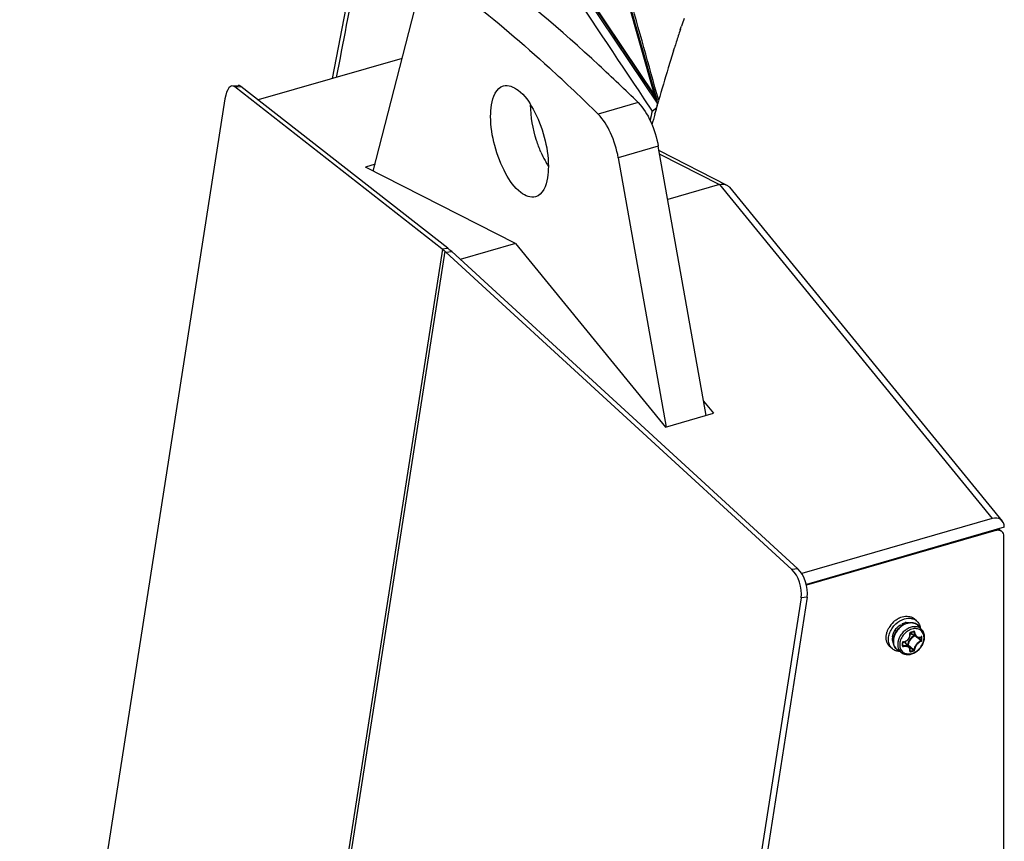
# Model space of a CAD drawing. Header units: millimetres. Extents: x 0 to 420, y 0 to 297.
# Tile 414 of 514: x 303 to 324, y 200 to 218. Entities that reach past the tile are written whole.
import ezdxf

# ---------------------------------------------------------------- set-up
doc = ezdxf.new("R2010")
doc.units = ezdxf.units.MM
doc.header["$LTSCALE"] = 23.1
doc.layers.get('0').update_dxf_attribs({"linetype": 'CONTINUOUS'})

msp = doc.modelspace()

# ---------------------------------------------------------------- linework, layer by layer
at = {"color": 7, "linetype": 'Continuous'}
for p, q in [((316.7187, 215.9412), (314.2016, 224.8302)), ((311.3573, 223.933), (316.7187, 215.9412)), ((311.3782, 223.8265), (316.7802, 215.7576)), ((309.7354, 216.3111), (310.6287, 220.9508)), ((310.6213, 214.3086), (311.6472, 218.3022)), ((317.271, 217.3705), (317.2963, 217.4476)), ((317.2714, 217.3705), (317.2828, 217.4065)), ((317.2828, 217.4065), (317.2966, 217.4476)), ((315.8449, 217.1547), (315.8449, 217.2158)), ((317.124, 216.9112), (317.1448, 216.9773)), ((317.1254, 216.9111), (317.1464, 216.9772)), ((311.2479, 216.7477), (308.1301, 215.8477)), ((307.5623, 216.1511), (307.6918, 216.1632)), ((307.6236, 216.1302), (307.7531, 216.1423)), ((312.105, 212.6276), (307.6236, 216.1302)), ((312.2346, 212.6397), (307.7531, 216.1423)), ((307.4094, 215.8745), (302.963, 187.4114)), ((316.4825, 215.8726), (316.6585, 215.6087)), ((316.7187, 215.9412), (316.7684, 215.8392)), ((316.7706, 215.7287), (316.8012, 215.8359)), ((316.7721, 215.7286), (316.8021, 215.8358)), ((316.3585, 215.7899), (315.4925, 215.5399)), ((316.6585, 215.6087), (316.7597, 215.6845)), ((316.7187, 215.5439), (316.7219, 215.5555)), ((316.7204, 215.5439), (316.7236, 215.5554)), ((316.7942, 214.8447), (315.9282, 214.5947)), ((317.8298, 209.0198), (316.7942, 214.8447)), ((316.8107, 214.7523), (318.2778, 214.0052)), ((315.9282, 214.5947), (316.964, 208.7684)), ((316.8246, 214.6738), (318.1178, 214.0153)), ((310.659, 214.4553), (310.4511, 214.3953)), ((313.7011, 212.7403), (310.4511, 214.3953)), ((318.1178, 214.0153), (316.9991, 213.6924)), ((318.1178, 214.0153), (324.0278, 206.7884)), ((318.3331, 213.9607), (324.2431, 206.7338)), ((312.1166, 212.6175), (308.226, 187.7123)), ((312.105, 212.6276), (312.2346, 212.6397)), ((313.7011, 212.7403), (312.5063, 212.3954)), ((313.7011, 212.7403), (316.9511, 208.7661)), ((312.1687, 212.5727), (308.2781, 187.6671)), ((312.1906, 212.5539), (312.3201, 212.5661)), ((312.1906, 212.5539), (319.6852, 205.685)), ((312.3201, 212.5661), (319.8148, 205.6972)), ((317.7747, 209.3298), (317.9903, 209.0661)), ((316.9511, 208.7661), (317.9903, 209.0661)), ((324.0278, 206.7884), (319.8994, 205.5966)), ((324.2877, 206.5981), (320.0009, 205.3607)), ((324.1045, 206.5269), (320.0048, 205.3435)), ((324.0886, 206.5407), (324.1045, 206.5269)), ((324.1677, 206.5635), (324.2354, 206.5049)), ((324.2777, 172.5103), (324.2777, 206.4037)), ((319.8148, 205.6972), (319.6852, 205.685)), ((319.886, 205.07), (315.4403, 176.6114)), ((320.0155, 205.0821), (315.5704, 176.6277)), ((320.0155, 205.0821), (319.886, 205.07)), ((322.0945, 204.4842), (322.0684, 204.5068)), ((322.3872, 204.5721), (322.3372, 204.6154)), ((322.064, 204.4644), (322.0365, 204.4882)), ((322.0365, 204.4882), (322.0755, 204.4722)), ((322.3847, 204.2261), (322.2595, 204.3037)), ((322.32, 204.3383), (322.3317, 204.332)), ((322.3243, 204.3397), (322.3235, 204.3394)), ((322.5044, 204.3809), (322.4326, 204.4619)), ((322.0876, 204.0915), (322.0875, 204.1018)), ((322.0877, 204.0784), (322.0876, 204.0915)), ((322.0877, 204.0646), (322.0877, 204.0784)), ((322.2295, 203.9988), (322.135, 204.1112)), ((322.3777, 204.2304), (322.3838, 204.2252)), ((322.4195, 204.2133), (322.4337, 204.2014)), ((322.4828, 204.2236), (322.4895, 204.22)), ((321.8635, 203.9674), (321.8135, 204.0107)), ((322.0695, 203.8787), (321.979, 203.9382)), ((322.0876, 204.0517), (322.0877, 204.0646)), ((322.0876, 204.0428), (322.0972, 204.0298)), ((322.0876, 204.0428), (322.091, 204.0381)), ((322.1944, 204.0521), (322.1866, 204.0498)), ((322.1989, 204.0396), (322.1959, 204.0387)), ((322.2484, 203.919), (322.2485, 203.9196)), ((322.2485, 203.9186), (322.2484, 203.919)), ((322.2494, 203.9256), (322.255, 203.9178))]:
    msp.add_line(p, q, dxfattribs=at)
at = {"color": 3, "linetype": 'Continuous'}
for p, q in [((316.7684, 215.8392), (314.2526, 224.7237)), ((311.407, 223.831), (316.7684, 215.8392))]:
    msp.add_line(p, q, dxfattribs=at)
at = {"color": 7, "linetype": 'Continuous'}
for points in [[(322.0986, 204.1131), (322.1105, 204.115), (322.1256, 204.1187), (322.1402, 204.1238), (322.1544, 204.1303), (322.168, 204.1379), (322.1809, 204.1468), (322.1929, 204.1568), (322.204, 204.1678), (322.2142, 204.1797), (322.2232, 204.1925), (322.231, 204.2059), (322.2376, 204.2199), (322.2428, 204.2344), (322.2467, 204.2493), (322.2492, 204.2643), (322.2503, 204.2795), (322.2499, 204.2946), (322.2485, 204.3073)], [(322.2485, 204.3073), (322.2485, 204.3088), (322.2487, 204.3104), (322.2491, 204.312), (322.2497, 204.3135), (322.2505, 204.315), (322.2515, 204.3164), (322.2527, 204.3176), (322.2539, 204.3186), (322.2552, 204.3194), (322.2565, 204.32), (322.2571, 204.3202)], [(322.2571, 204.3202), (322.2663, 204.3227), (322.2784, 204.3261), (322.2905, 204.3295), (322.3025, 204.333), (322.3144, 204.3366), (322.3235, 204.3394)], [(322.3235, 204.3394), (322.3241, 204.3395), (322.3251, 204.3396), (322.326, 204.3396), (322.3268, 204.3393), (322.3271, 204.3392)], [(322.0875, 204.1018), (322.0876, 204.1031), (322.088, 204.1047), (322.0887, 204.1063), (322.0897, 204.1079), (322.091, 204.1093), (322.0925, 204.1106), (322.0942, 204.1116), (322.0959, 204.1124), (322.0976, 204.1129), (322.0986, 204.1131)], [(322.3846, 204.2261), (322.3912, 204.2224), (322.4008, 204.2181), (322.4109, 204.2149), (322.4214, 204.2129), (322.4322, 204.2121), (322.4433, 204.2125), (322.4545, 204.2141), (322.4657, 204.2169), (322.4769, 204.2209), (322.4855, 204.2248)], [(322.4855, 204.2248), (322.4863, 204.2251), (322.4869, 204.2253), (322.4872, 204.2253)], [(322.0875, 204.0354), (322.0875, 204.0388), (322.0876, 204.0517)], [(322.0881, 204.0331), (322.0878, 204.0336), (322.0876, 204.0343), (322.0875, 204.0351), (322.0875, 204.0354)], [(322.2485, 203.9196), (322.2498, 203.9284), (322.2503, 203.9399), (322.2497, 203.9511), (322.2478, 203.962), (322.2447, 203.9724), (322.2405, 203.9822), (322.2351, 203.9913), (322.2294, 203.9988)]]:
    msp.add_lwpolyline(points, dxfattribs=at)
at = {"color": 3, "linetype": 'Continuous'}
msp.add_arc((-1819.6493, -379.1667), 2217.7585, 15.5625457, 15.6859524, dxfattribs=at)
at = {"color": 7, "linetype": 'Continuous'}
for centre, radius, start, end in [((359.7424, 203.517), 44.6737, 161.60707, 161.83048), ((359.5232, 203.5887), 44.443, 161.93466, 162.30054), ((359.3782, 203.635), 44.2908, 162.30065, 162.46781), ((359.1438, 203.7086), 44.0451, 162.55736, 163.05771), ((289.1008, 188.7481), 37.6074, 45.43103, 47.65155), ((358.7262, 203.8352), 43.6088, 163.05692, 164.02669), ((370.1229, 204.4119), 54.6243, 168.17178, 168.39382), ((358.2994, 203.9579), 43.1647, 164.17527, 164.41409), ((358.1329, 204.0042), 42.9919, 164.43004, 164.74839), ((316.4834, 215.6794), 2.4286, 203.2498, 208.06818), ((316.1499, 215.5025), 2.0511, 208.09032, 212.05689), ((322.2467, 204.1645), 0.5268, 133.23466, 151.14273), ((322.2442, 204.1681), 0.5225, 129.69427, 133.29593), ((322.2024, 204.2644), 0.2761, 99.13236, 105.26751), ((322.314, 204.3918), 0.1036, 231.02796, 232.4183), ((322.3146, 204.3925), 0.1045, 232.42719, 238.20278), ((321.7111, 206.3502), 2.0958, 285.1573, 287.05436), ((322.2857, 204.3319), 0.1962, 50.21099, 52.55698), ((322.2859, 204.3321), 0.1958, 47.22734, 50.21044), ((322.2852, 204.3314), 0.1969, 41.53016, 47.2187), ((322.1418, 204.1943), 0.2763, 172.94311, 179.02067), ((319.8237, 204.0635), 2.2571, 0.00371, 0.85699), ((322.1036, 204.0965), 0.0224, 97.07501, 105.67199), ((322.055, 204.044), 0.1045, 40.01139, 46.15737), ((313.2816, 193.4856), 14.078, 49.48381, 49.71745), ((314.3331, 194.7148), 12.4604, 49.15596, 49.48764), ((313.8234, 194.005), 13.3455, 49.50625, 49.82093), ((322.4305, 204.3452), 0.1281, 294.56944, 296.3793), ((320.9452, 204.1866), 1.5447, 0.00466, 1.24001), ((321.0134, 204.1866), 1.4765, 358.73166, 0.00478), ((320.947, 204.1858), 1.5576, 0.00435, 1.23968), ((321.0158, 204.1858), 1.4888, 358.73194, 0.00505), ((319.936, 204.0635), 2.1448, 359.12081, 0.00362), ((322.0847, 204.0355), 0.00278, 350.98932, 359.09365), ((331.3149, 214.7609), 14.0729, 229.62633, 229.94629), ((330.798, 214.2486), 13.3342, 229.8909, 230.24479), ((322.2511, 203.9209), 0.00339, 216.40821, 219.64724), ((321.8727, 205.3662), 1.498, 284.78581, 287.41773), ((329.9071, 213.0859), 11.8849, 229.94478, 230.3357), ((321.8721, 205.3697), 1.5163, 284.78809, 287.41019), ((329.5279, 212.7214), 11.348, 230.24369, 230.64376)]:
    msp.add_arc(centre, radius, start, end, dxfattribs=at)
for centre, major_axis, ratio, start_param, end_param in [((307.5845, 215.651), (-0.0182, 0.5004), 0.3749329, -0.3057082, 1.0941374), ((307.714, 215.6631), (-0.0182, 0.5004), 0.3749329, -0.3057082, 0.0214317), ((312.0659, 212.1483), (-0.0182, 0.5004), 0.3749329, -0.3688847, -0.3057082), ((312.1954, 212.1605), (-0.0182, 0.5004), 0.3749329, -0.4211592, -0.3057082), ((312.0664, 212.1484), (-0.1252, 0.4879), 0.6310799, -0.769123, -0.699156), ((312.1959, 212.1605), (-0.1252, 0.4879), 0.6310799, -0.769123, -0.6469093), ((324.0278, 206.5231), (0.19, 0.2358), 0.7516566, 5.5324217, 7.1032181), ((319.561, 205.2795), (-0.1252, 0.4879), 0.6310799, -2.1689686, -0.769123), ((319.6905, 205.2916), (-0.1252, 0.4879), 0.6310799, -2.1689686, -0.769123)]:
    msp.add_ellipse(centre, major_axis=major_axis, ratio=ratio, start_param=start_param, end_param=end_param, dxfattribs=at)
for points in [[(310.6905, 220.8486), (310.4, 219.3442), (310.1099, 217.8398), (309.8197, 216.3354)], [(314.6613, 218.6027), (315.2686, 217.6928), (315.8756, 216.7828), (316.4825, 215.8726)], [(318.2778, 214.0052), (318.2989, 213.9945), (318.3182, 213.979), (318.3331, 213.9607)], [(322.2484, 203.9187), (322.2489, 203.9182), (322.2495, 203.9178), (322.2501, 203.9176)]]:
    msp.add_open_spline(points, degree=3, dxfattribs=at)
for points, knots in [([(316.3585, 215.7899), (316.0787, 216.0653), (314.9913, 217.1044), (313.8392, 218.0771), (312.949, 218.7426)], [0, 0, 0, 0, 0.2610217, 1, 1, 1, 1]), ([(312.083, 218.4926), (312.2807, 218.3448), (313.0884, 217.7241), (313.864, 217.062), (314.4346, 216.5423)], [0, 0, 0, 0, 0.242339, 1, 1, 1, 1]), ([(313.1627, 215.4932), (313.1627, 215.5757), (313.1738, 215.8085), (313.2847, 216.1074), (313.4407, 216.1528)], [0, 0, 0, 0, 0.3366427, 1, 1, 1, 1]), ([(313.4407, 216.1528), (313.5463, 216.1836), (313.847, 216.0421), (314.119, 215.6225), (314.3466, 215.0555), (314.4127, 214.6239), (314.4127, 214.4107)], [0, 0, 0, 0, 0.153843, 0.3971852, 0.7017636, 1, 1, 1, 1]), ([(314.252, 214.7207), (314.2165, 214.803), (314.0948, 215.1311), (314.0287, 215.4827), (314.0287, 215.7432)], [0, 0, 0, 0, 0.2558225, 1, 1, 1, 1]), ([(316.3585, 215.7899), (316.4732, 215.677), (316.6564, 215.3679), (316.7611, 215.0312), (316.7942, 214.8447)], [0, 0, 0, 0, 0.4594377, 1, 1, 1, 1]), ([(314.1348, 213.7511), (314.0291, 213.7204), (313.7284, 213.8618), (313.4564, 214.2815), (313.2288, 214.8484), (313.1627, 215.28), (313.1627, 215.4932)], [0, 0, 0, 0, 0.153843, 0.3971852, 0.7017636, 1, 1, 1, 1]), ([(315.9282, 214.5947), (315.8951, 214.7812), (315.7904, 215.1179), (315.6072, 215.427), (315.4925, 215.5399)], [0, 0, 0, 0, 0.5405623, 1, 1, 1, 1]), ([(314.4127, 214.4107), (314.4127, 214.3282), (314.4017, 214.0955), (314.2908, 213.7966), (314.1348, 213.7511)], [0, 0, 0, 0, 0.3366427, 1, 1, 1, 1]), ([(318.1178, 214.0153), (318.1452, 214.0232), (318.2002, 214.0307), (318.2547, 214.017), (318.2778, 214.0052)], [0, 0, 0, 0, 0.5230482, 1, 1, 1, 1]), ([(312.1687, 212.5727), (312.1635, 212.5769), (312.1458, 212.5914), (312.1283, 212.6063), (312.1166, 212.6175)], [0, 0, 0, 0, 0.2923603, 1, 1, 1, 1]), ([(312.2555, 212.6199), (312.2572, 212.6181), (312.2652, 212.6099), (312.2743, 212.6028), (312.2816, 212.5975)], [0, 0, 0, 0, 0.2129253, 1, 1, 1, 1]), ([(324.2354, 206.5049), (324.219, 206.5191), (324.1747, 206.5385), (324.1276, 206.5336), (324.1045, 206.5269)], [0, 0, 0, 0, 0.4735391, 1, 1, 1, 1]), ([(324.2777, 206.4037), (324.2777, 206.4232), (324.2713, 206.4612), (324.249, 206.4931), (324.2354, 206.5049)], [0, 0, 0, 0, 0.5199983, 1, 1, 1, 1]), ([(321.8635, 203.9674), (321.8418, 203.9862), (321.8045, 204.034), (321.7772, 204.1235), (321.7784, 204.2234), (321.8071, 204.326), (321.8607, 204.424), (321.9575, 204.5359), (322.056, 204.5961), (322.1254, 204.6162)], [0, 0, 0, 0, 0.1043962, 0.214712, 0.3343273, 0.4633026, 0.598992, 0.7371022, 1, 1, 1, 1]), ([(321.9105, 204.5701), (321.9174, 204.5759), (321.9454, 204.5978), (321.9756, 204.6169), (321.9992, 204.629)], [0, 0, 0, 0, 0.2538396, 1, 1, 1, 1]), ([(321.9992, 204.629), (322.0054, 204.6322), (322.03, 204.6441), (322.0558, 204.6538), (322.0754, 204.6595)], [0, 0, 0, 0, 0.2550128, 1, 1, 1, 1]), ([(322.0684, 204.5068), (322.0734, 204.5094), (322.0932, 204.5189), (322.1139, 204.5265), (322.1297, 204.5308)], [0, 0, 0, 0, 0.2552422, 1, 1, 1, 1]), ([(322.0754, 204.6595), (322.1216, 204.6728), (322.1948, 204.6799), (322.2836, 204.6534), (322.321, 204.6295), (322.3372, 204.6154)], [0, 0, 0, 0, 0.5240891, 0.7659651, 1, 1, 1, 1]), ([(322.0945, 204.4842), (322.1029, 204.4891), (322.1362, 204.5071), (322.1722, 204.5201), (322.1996, 204.5263)], [0, 0, 0, 0, 0.2571323, 1, 1, 1, 1]), ([(322.2056, 204.5235), (322.1966, 204.5214), (322.1594, 204.5114), (322.1241, 204.4952), (322.099, 204.4804)], [0, 0, 0, 0, 0.2422437, 1, 1, 1, 1]), ([(322.1254, 204.6162), (322.1716, 204.6295), (322.2448, 204.6366), (322.3336, 204.6101), (322.371, 204.5862), (322.3872, 204.5721)], [0, 0, 0, 0, 0.5240891, 0.7659651, 1, 1, 1, 1]), ([(322.1585, 204.537), (322.1666, 204.5383), (322.1974, 204.5418), (322.2292, 204.5392), (322.2514, 204.5333)], [0, 0, 0, 0, 0.2609042, 1, 1, 1, 1]), ([(322.1996, 204.5263), (322.2215, 204.5312), (322.2654, 204.5363), (322.3298, 204.528), (322.3876, 204.5035), (322.4192, 204.477), (322.4326, 204.4619)], [0, 0, 0, 0, 0.2662941, 0.5187749, 0.7613087, 1, 1, 1, 1]), ([(322.405, 204.4876), (322.392, 204.4976), (322.3629, 204.5145), (322.2958, 204.5342), (322.2409, 204.5314), (322.2056, 204.5235)], [0, 0, 0, 0, 0.2356681, 0.4787302, 1, 1, 1, 1]), ([(322.3872, 204.5721), (322.4084, 204.5538), (322.4448, 204.5075), (322.4627, 204.4517), (322.4675, 204.4226)], [0, 0, 0, 0, 0.4868108, 1, 1, 1, 1]), ([(321.7301, 204.242), (321.7308, 204.2503), (321.7347, 204.2841), (321.7429, 204.3174), (321.7512, 204.3418)], [0, 0, 0, 0, 0.2436935, 1, 1, 1, 1]), ([(321.7512, 204.3418), (321.7535, 204.3483), (321.7631, 204.3747), (321.7752, 204.4002), (321.7853, 204.4188)], [0, 0, 0, 0, 0.2466545, 1, 1, 1, 1]), ([(321.8676, 204.2282), (321.8739, 204.2795), (321.9147, 204.3814), (321.9913, 204.4587), (322.0365, 204.4882)], [0, 0, 0, 0, 0.489346, 1, 1, 1, 1]), ([(321.8811, 204.1357), (321.8811, 204.2042), (321.9168, 204.3102), (322.0052, 204.4208), (322.0634, 204.466), (322.0945, 204.4842)], [0, 0, 0, 0, 0.4849935, 0.7442061, 1, 1, 1, 1]), ([(322.099, 204.4804), (322.0677, 204.4619), (322.0093, 204.4161), (321.9207, 204.3049), (321.8848, 204.1985), (321.8848, 204.13)], [0, 0, 0, 0, 0.2564494, 0.516507, 1, 1, 1, 1]), ([(322.5044, 204.3809), (322.4869, 204.4005), (322.4419, 204.4335), (322.3579, 204.4519), (322.2668, 204.4395), (322.177, 204.399), (322.0962, 204.3345), (322.0128, 204.2284), (321.9791, 204.1276), (321.9791, 204.0626)], [0, 0, 0, 0, 0.1046456, 0.2144563, 0.334319, 0.4646472, 0.602133, 0.7413363, 1, 1, 1, 1]), ([(322.5491, 204.2068), (322.5491, 204.2392), (322.5399, 204.2879), (322.5064, 204.3413), (322.473, 204.3725), (322.4322, 204.394), (322.369, 204.4092), (322.2802, 204.3992), (322.1799, 204.3485), (322.0954, 204.2671), (322.0379, 204.1663), (322.0225, 204.0909), (322.0225, 204.0548)], [0, 0, 0, 0, 0.1160607, 0.1705313, 0.2240165, 0.2780772, 0.3341495, 0.4551614, 0.5892547, 0.7306756, 0.8703728, 1, 1, 1, 1]), ([(322.1008, 204.1188), (322.1219, 204.1213), (322.1639, 204.1357), (322.2136, 204.1793), (322.2434, 204.2379), (322.2463, 204.2816), (322.2431, 204.3021)], [0, 0, 0, 0, 0.248621, 0.5039092, 0.7568649, 1, 1, 1, 1]), ([(322.2591, 204.3273), (322.254, 204.3259), (322.2449, 204.3186), (322.2423, 204.3074), (322.2431, 204.3021)], [0, 0, 0, 0, 0.4975018, 1, 1, 1, 1]), ([(322.2431, 204.3023), (322.2446, 204.3028), (322.2467, 204.3036), (322.2487, 204.3058), (322.2485, 204.3066)], [0, 0, 0, 0, 0.6366992, 1, 1, 1, 1]), ([(322.2493, 204.2995), (322.2524, 204.2975), (322.2657, 204.2902), (322.2804, 204.2856), (322.2916, 204.2836)], [0, 0, 0, 0, 0.2456572, 1, 1, 1, 1]), ([(322.2591, 204.3273), (322.2593, 204.3257), (322.2594, 204.3232), (322.258, 204.3204), (322.2571, 204.3202)], [0, 0, 0, 0, 0.6274613, 1, 1, 1, 1]), ([(322.3258, 204.3465), (322.3259, 204.3458), (322.326, 204.3435), (322.3255, 204.3407), (322.3243, 204.3397)], [0, 0, 0, 0, 0.3178214, 1, 1, 1, 1]), ([(322.3451, 204.3316), (322.3449, 204.3363), (322.3418, 204.3439), (322.3328, 204.3476), (322.328, 204.3472), (322.3258, 204.3465)], [0, 0, 0, 0, 0.5062739, 0.7476301, 1, 1, 1, 1]), ([(322.3317, 204.332), (322.3316, 204.3328), (322.3311, 204.3356), (322.329, 204.3382), (322.3271, 204.3392)], [0, 0, 0, 0, 0.2647396, 1, 1, 1, 1]), ([(322.3317, 204.332), (322.3326, 204.3104), (322.3395, 204.2783), (322.362, 204.2438), (322.3767, 204.231), (322.3846, 204.2261)], [0, 0, 0, 0, 0.5308597, 0.7721202, 1, 1, 1, 1]), ([(322.3451, 204.3318), (322.3428, 204.3312), (322.3383, 204.3308), (322.3337, 204.3312), (322.3317, 204.332)], [0, 0, 0, 0, 0.5357866, 1, 1, 1, 1]), ([(322.3451, 204.3316), (322.3461, 204.3123), (322.3535, 204.2759), (322.381, 204.2387), (322.4104, 204.2227), (322.4429, 204.2159), (322.4685, 204.2216), (322.4838, 204.2286)], [0, 0, 0, 0, 0.2788314, 0.5245449, 0.6404177, 0.7560754, 1, 1, 1, 1]), ([(322.561, 204.221), (322.561, 204.2505), (322.5523, 204.3085), (322.5229, 204.3599), (322.5044, 204.3809)], [0, 0, 0, 0, 0.5121723, 1, 1, 1, 1]), ([(321.8135, 204.0107), (321.7984, 204.0238), (321.7712, 204.0546), (321.7331, 204.1309), (321.7266, 204.198), (321.7301, 204.242)], [0, 0, 0, 0, 0.2357301, 0.4783379, 1, 1, 1, 1]), ([(321.8824, 204.1077), (321.8794, 204.1146), (321.8689, 204.1439), (321.8652, 204.1754), (321.8656, 204.199)], [0, 0, 0, 0, 0.2409599, 1, 1, 1, 1]), ([(321.979, 203.9382), (321.9637, 203.9483), (321.9353, 203.973), (321.8929, 204.0372), (321.8811, 204.0966), (321.8811, 204.1357)], [0, 0, 0, 0, 0.2414081, 0.4858196, 1, 1, 1, 1]), ([(321.8848, 204.13), (321.8848, 204.0917), (321.896, 204.034), (321.937, 203.9717), (321.9643, 203.9479), (321.979, 203.9382)], [0, 0, 0, 0, 0.5179815, 0.7609117, 1, 1, 1, 1]), ([(322.0225, 204.0548), (322.0225, 204.0225), (322.0316, 203.9737), (322.0651, 203.9203), (322.0985, 203.8892), (322.1393, 203.8676), (322.2025, 203.8525), (322.2914, 203.8624), (322.3916, 203.9131), (322.4762, 203.9946), (322.5336, 204.0953), (322.5491, 204.1707), (322.5491, 204.2068)], [0, 0, 0, 0, 0.1160607, 0.1705313, 0.2240165, 0.2780772, 0.3341495, 0.4551614, 0.5892547, 0.7306756, 0.8703728, 1, 1, 1, 1]), ([(322.0695, 203.8787), (322.0914, 203.8644), (322.1421, 203.8435), (322.2258, 203.8401), (322.3108, 203.8621), (322.3912, 203.9065), (322.4614, 203.9698), (322.5331, 204.0697), (322.561, 204.1616), (322.561, 204.221)], [0, 0, 0, 0, 0.1109901, 0.226939, 0.3499004, 0.4795692, 0.6134041, 0.7475358, 1, 1, 1, 1]), ([(322.0976, 204.1181), (322.0929, 204.1168), (322.0844, 204.1113), (322.0805, 204.1018), (322.0806, 204.0972)], [0, 0, 0, 0, 0.5153786, 1, 1, 1, 1]), ([(322.0806, 204.0972), (322.0815, 204.0974), (322.0841, 204.098), (322.0875, 204.1), (322.0875, 204.1018)], [0, 0, 0, 0, 0.3377984, 1, 1, 1, 1]), ([(322.1007, 204.1187), (322.1006, 204.1174), (322.1005, 204.1154), (322.0993, 204.1132), (322.0986, 204.1131)], [0, 0, 0, 0, 0.6537062, 1, 1, 1, 1]), ([(322.1595, 204.0821), (322.1583, 204.0859), (322.1528, 204.1005), (322.1445, 204.114), (322.137, 204.1228)], [0, 0, 0, 0, 0.2564861, 1, 1, 1, 1]), ([(322.3409, 204.2533), (322.3006, 204.2363), (322.2307, 204.179), (322.1963, 204.0943), (322.1944, 204.0521)], [0, 0, 0, 0, 0.5082968, 1, 1, 1, 1]), ([(322.3551, 204.2445), (322.3148, 204.2299), (322.2443, 204.1751), (322.2094, 204.092), (322.2075, 204.0503)], [0, 0, 0, 0, 0.5065375, 1, 1, 1, 1]), ([(322.4823, 204.141), (322.4629, 204.134), (322.4248, 204.1115), (322.378, 204.0642), (322.3441, 204.0081), (322.3327, 203.9665), (322.3317, 203.947)], [0, 0, 0, 0, 0.2405037, 0.5080106, 0.7710472, 1, 1, 1, 1]), ([(322.4874, 204.1284), (322.4693, 204.1216), (322.4335, 204.1001), (322.3894, 204.0554), (322.3573, 204.0025), (322.3463, 203.9634), (322.3451, 203.945)], [0, 0, 0, 0, 0.2401912, 0.5081306, 0.7715368, 1, 1, 1, 1]), ([(322.4823, 204.141), (322.4833, 204.1415), (322.4874, 204.1446), (322.4897, 204.15), (322.4895, 204.1539)], [0, 0, 0, 0, 0.2292298, 1, 1, 1, 1]), ([(322.4876, 204.1284), (322.4879, 204.132), (322.4863, 204.1369), (322.4831, 204.1403), (322.4823, 204.141)], [0, 0, 0, 0, 0.7650626, 1, 1, 1, 1]), ([(322.4876, 204.2304), (322.4877, 204.2298), (322.4877, 204.2278), (322.4868, 204.2254), (322.4855, 204.2248)], [0, 0, 0, 0, 0.3119883, 1, 1, 1, 1]), ([(322.4895, 204.22), (322.4896, 204.2206), (322.4895, 204.2226), (322.4884, 204.2247), (322.4872, 204.2254)], [0, 0, 0, 0, 0.2993483, 1, 1, 1, 1]), ([(322.5043, 204.2195), (322.5042, 204.2236), (322.5017, 204.2305), (322.4934, 204.2326), (322.4894, 204.2313), (322.4874, 204.2304)], [0, 0, 0, 0, 0.5010646, 0.7338997, 1, 1, 1, 1]), ([(322.4874, 204.1284), (322.4897, 204.1292), (322.4984, 204.1347), (322.5041, 204.1451), (322.5043, 204.1529)], [0, 0, 0, 0, 0.2368196, 1, 1, 1, 1]), ([(322.5043, 204.2195), (322.5019, 204.2185), (322.4968, 204.2178), (322.4916, 204.2187), (322.4895, 204.22)], [0, 0, 0, 0, 0.5192529, 1, 1, 1, 1]), ([(322.5043, 204.1529), (322.5019, 204.1518), (322.4967, 204.1512), (322.4915, 204.1525), (322.4895, 204.1539)], [0, 0, 0, 0, 0.5145889, 1, 1, 1, 1]), ([(322.0226, 203.9093), (321.9932, 203.9099), (321.9355, 203.9196), (321.8846, 203.9491), (321.8635, 203.9674)], [0, 0, 0, 0, 0.5131489, 1, 1, 1, 1]), ([(321.9791, 204.0626), (321.9791, 204.0259), (321.9899, 203.9705), (322.0293, 203.9108), (322.0554, 203.8881), (322.0695, 203.8787)], [0, 0, 0, 0, 0.517891, 0.7608542, 1, 1, 1, 1]), ([(322.0806, 204.0306), (322.0805, 204.0283), (322.0815, 204.0237), (322.088, 204.0164), (322.0961, 204.0157), (322.1009, 204.0168)], [0, 0, 0, 0, 0.2427964, 0.4809595, 1, 1, 1, 1]), ([(322.0806, 204.0306), (322.0815, 204.0307), (322.0841, 204.0313), (322.0871, 204.0332), (322.0874, 204.035)], [0, 0, 0, 0, 0.320164, 1, 1, 1, 1]), ([(322.0881, 204.0331), (322.0891, 204.0318), (322.092, 204.0297), (322.0955, 204.0295), (322.0972, 204.0298)], [0, 0, 0, 0, 0.4812439, 1, 1, 1, 1]), ([(322.2294, 203.9988), (322.2227, 204.0068), (322.2054, 204.0209), (322.173, 204.033), (322.1358, 204.0363), (322.1102, 204.0328), (322.0972, 204.0298)], [0, 0, 0, 0, 0.2209913, 0.4594984, 0.7198422, 1, 1, 1, 1]), ([(322.1007, 204.0167), (322.1006, 204.0191), (322.0997, 204.0236), (322.0983, 204.028), (322.0972, 204.0298)], [0, 0, 0, 0, 0.5258085, 1, 1, 1, 1]), ([(322.2431, 203.9155), (322.2461, 203.9316), (322.2448, 203.9573), (322.2288, 203.9856), (322.204, 204.0089), (322.1589, 204.0242), (322.1205, 204.0212), (322.1009, 204.0168)], [0, 0, 0, 0, 0.2330334, 0.3453824, 0.4604388, 0.7117048, 1, 1, 1, 1]), ([(322.1944, 204.0521), (322.1967, 204.0527), (322.2012, 204.0528), (322.2057, 204.0515), (322.2075, 204.0503)], [0, 0, 0, 0, 0.5267603, 1, 1, 1, 1]), ([(322.1944, 204.0521), (322.1944, 204.0498), (322.1953, 204.0453), (322.1974, 204.0412), (322.1989, 204.0396)], [0, 0, 0, 0, 0.5220549, 1, 1, 1, 1]), ([(322.1989, 204.0396), (322.2022, 204.0409), (322.2059, 204.0447), (322.2074, 204.0492), (322.2075, 204.0503)], [0, 0, 0, 0, 0.759447, 1, 1, 1, 1]), ([(322.2431, 203.9155), (322.2428, 203.9136), (322.2428, 203.9095), (322.2477, 203.9025), (322.255, 203.9025), (322.2591, 203.9036)], [0, 0, 0, 0, 0.2508036, 0.4766386, 1, 1, 1, 1]), ([(322.2431, 203.9154), (322.2438, 203.9155), (322.2461, 203.9161), (322.2482, 203.918), (322.2485, 203.9196)], [0, 0, 0, 0, 0.3022678, 1, 1, 1, 1]), ([(322.2501, 203.9176), (322.2504, 203.9175), (322.252, 203.9171), (322.2538, 203.9174), (322.255, 203.9178)], [0, 0, 0, 0, 0.2180715, 1, 1, 1, 1]), ([(322.2591, 203.9036), (322.2594, 203.9061), (322.2586, 203.9112), (322.2566, 203.916), (322.255, 203.9178)], [0, 0, 0, 0, 0.5092928, 1, 1, 1, 1]), ([(322.3211, 203.9369), (322.3224, 203.9372), (322.327, 203.9391), (322.3312, 203.9433), (322.3317, 203.947)], [0, 0, 0, 0, 0.2675153, 1, 1, 1, 1]), ([(322.3258, 203.9228), (322.3261, 203.9253), (322.3252, 203.9305), (322.3229, 203.9352), (322.3211, 203.9369)], [0, 0, 0, 0, 0.5054263, 1, 1, 1, 1]), ([(322.3258, 203.9228), (322.3283, 203.9236), (322.3372, 203.9281), (322.3447, 203.9375), (322.3451, 203.945)], [0, 0, 0, 0, 0.2596362, 1, 1, 1, 1]), ([(322.3451, 203.9448), (322.3418, 203.9436), (322.3365, 203.9438), (322.3325, 203.9462), (322.3317, 203.947)], [0, 0, 0, 0, 0.7666412, 1, 1, 1, 1])]:
    msp.add_open_spline(points, degree=3, knots=knots, dxfattribs=at)

doc.saveas('drawing.dxf')
